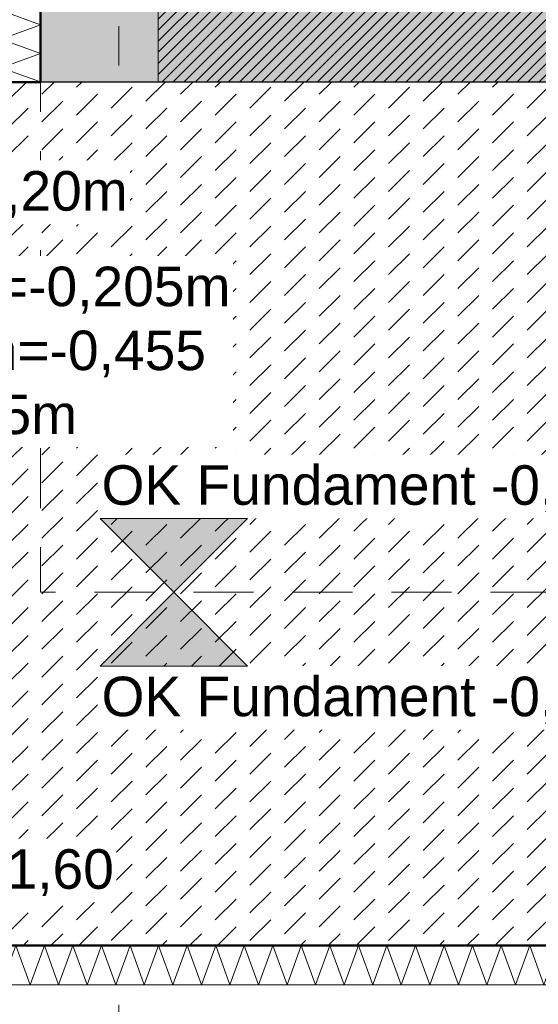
# Model space of a CAD drawing. Header units: metres. Extents: x -273 to 6, y -183 to 13.
# Tile 307 of 379: x -25.42 to -24.1, y -40.7 to -38.19. Entities that reach past the tile are written whole.
import ezdxf

# ---------------------------------------------------------------- set-up
doc = ezdxf.new("R2010")
doc.units = ezdxf.units.M
doc.header["$LTSCALE"] = 0.05
doc.header["$PDMODE"] = 1
doc.header["$PDSIZE"] = -2
doc.linetypes.add('ISO-02 Strichlinie', pattern=[3.81, 3.048, -0.762])
doc.linetypes.add('Linienart-53', pattern=[5.291531, 3.175, -1.058062, 0.352704, -0.705764])
doc.layers.get('0').update_dxf_attribs({"lineweight": 25})
for name, color, linetype, lineweight, true_color in [('00 -Bauelemente -Beton unbewehrt', 7, 'Continuous', 9, 0xf7e06e), ('00 -Bauelemente -Dämmung innen', 7, 'Continuous', 9, 0xff7fe6), ('30 -32 Gründung- 2 Flachgründungen u. Bodenplatten', 7, 'Continuous', 9, 0xff6633), ('30 -32 Gründung-4 Frostschürze', 7, 'Continuous', 9, 0x66aaff), ('70 -72 Beschriftung- 1 Beschriftung allgemein', 7, 'Continuous', 9, 0xff6633), ('70 -76 Bemaßung- 2 Allgemein', 7, 'Continuous', 5, 0x6666cc)]:
    doc.layers.add(name, color=color, linetype=linetype, lineweight=lineweight, true_color=true_color)
for name, color, linetype, lineweight in [('30 -35 Decken- 2 Beläge- Dämmung', 7, 'Continuous', 9), ('70 -71 Achsen- 1 Gebäudeachsen', 7, 'Linienart-53', 18), ('Keine', 7, 'Continuous', 9)]:
    doc.layers.add(name, color=color, linetype=linetype, lineweight=lineweight)
doc.styles.add('Arial', font='arial.ttf')
doc.dimstyles.new('k+k_klein', dxfattribs={"dimtxt": 0.100689, "dimasz": 0.05302, "dimexe": 0.05, "dimexo": 0.15, "dimgap": 0.005, "dimtad": 1, "dimdec": 3, "dimtxsty": 'Arial', "dimblk": 'VW_SLASH-2', "dimblk1": 'VW_SLASH-2', "dimblk2": 'VW_SLASH-2', "dimcen": 0, "dimdle": 0.025, "dimadec": 3, "dimazin": 0, "dimtfac": 0.75, "dimtdec": 3, "dimtix": 1, "dimtmove": 0, "dimatfit": 0, "dimldrblk": 'VW_FILLEDARROW', "dimfxl": 0.1, "dimfxlon": 1, "dimfrac": 2, "dimtolj": 1, "dimarcsym": 0})

# ---------------------------------------------------------------- blocks, each defined once
blk = doc.blocks.new('_Achsen (3D)')
at = {"layer": '70 -71 Achsen- 1 Gebäudeachsen', "transparency": 33554687}
for p, q in [((-25.171, 3.8), (-25.171, -46.172)), ((-179.668, -39.447), (3.826, -39.447))]:
    blk.add_line(p, q, dxfattribs=at)
blk = doc.blocks.new('Gruppe-384')
at = {"color": 255, "linetype": 'Continuous', "lineweight": 5}
blk.add_wipeout([(-25.371, -38.347), (-25.371, -35.177), (-25.471, -35.177), (-25.471, -38.347)], dxfattribs=at).dxf.layer = '00 -Bauelemente -Dämmung innen'
blk = doc.blocks.new('Gruppe-385')
at = {"layer": '00 -Bauelemente -Dämmung innen', "color": 7, "transparency": 33554687, "flags": 128}
blk.add_lwpolyline([(-25.371, -38.347), (-25.471, -38.3106), (-25.371, -38.2742), (-25.471, -38.2379), (-25.371, -38.2015), (-25.471, -38.1651)], dxfattribs=at)
blk = doc.blocks.new('Gruppe-386')
at = {"layer": '00 -Bauelemente -Dämmung innen', "color": 7, "linetype": 'Continuous', "lineweight": 9, "transparency": 33554687}
blk.add_line((-25.471, -38.347), (-25.371, -38.347), dxfattribs=at)
blk = doc.blocks.new('Gruppe-388')
at = {"color": 7, "transparency": 33554687}
blk.add_blockref('Gruppe-386', (0, 0), dxfattribs=at)
blk = doc.blocks.new('Gruppe-390')
at = {"layer": '00 -Bauelemente -Dämmung innen', "color": 7, "linetype": 'Continuous', "lineweight": 9, "transparency": 33554687}
blk.add_line((-25.371, -38.347), (-25.371, -35.177), dxfattribs=at)
blk = doc.blocks.new('Gruppe-391')
at = {"color": 7, "transparency": 33554687}
blk.add_blockref('Gruppe-390', (0, 0), dxfattribs=at)
blk = doc.blocks.new('Gruppe-392')
at = {"layer": '00 -Bauelemente -Dämmung innen', "color": 7}
blk.add_blockref('Gruppe-384', (0, 0), dxfattribs=at)
at = {"color": 7, "transparency": 33554687}
for name in ['Gruppe-388', 'Gruppe-391']:
    blk.add_blockref(name, (0, 0), dxfattribs=at)
at = {"layer": '00 -Bauelemente -Dämmung innen', "color": 7, "transparency": 33554687}
blk.add_blockref('Gruppe-385', (0, 0), dxfattribs=at)
blk = doc.blocks.new('Gruppe-393')
at = {"layer": '00 -Bauelemente -Dämmung innen', "color": 7, "transparency": 33554687}
blk.add_blockref('Gruppe-392', (0, 0), dxfattribs=at)
at = {"layer": '00 -Bauelemente -Dämmung innen', "color": 0, "flags": 1}
for tag in ['prm0_value', 'prm1_value', 'prm2_value', 'prm3_value', 'prm4_value', 'prm5_value', 'prm6_value', 'IFC_UUID', 'instanceID', 'prm0_name', 'prm0_type', 'prm1_name', 'prm1_type', 'prm2_name', 'prm2_type', 'prm3_name', 'prm3_type', 'prm4_name', 'prm4_type', 'prm5_name', 'prm5_type', 'prm6_name', 'prm6_type']:
    blk.add_attdef(tag, (-25.471, -38.347), '', height=0.00018, dxfattribs=at)
blk = doc.blocks.new('Gruppe-1414')
at = {"color": 255, "linetype": 'Continuous', "lineweight": 5}
blk.add_wipeout([(-26.271, -40.647), (-23.971, -40.647), (-23.971, -40.547), (-26.271, -40.547)], dxfattribs=at).dxf.layer = '00 -Bauelemente -Dämmung innen'
blk = doc.blocks.new('Gruppe-1415')
at = {"layer": '00 -Bauelemente -Dämmung innen', "color": 7, "transparency": 33554687, "flags": 128}
blk.add_lwpolyline([(-26.271, -40.647), (-26.2346, -40.547), (-26.1982, -40.647), (-26.1618, -40.547), (-26.1254, -40.647), (-26.089, -40.547), (-26.0526, -40.647), (-26.0162, -40.547), (-25.9798, -40.647), (-25.9434, -40.547), (-25.907, -40.647), (-25.8706, -40.547), (-25.8342, -40.647), (-25.7978, -40.547), (-25.7614, -40.647), (-25.725, -40.547), (-25.6886, -40.647), (-25.6523, -40.547), (-25.6159, -40.647), (-25.5795, -40.547), (-25.5431, -40.647), (-25.5067, -40.547), (-25.4703, -40.647), (-25.4339, -40.547), (-25.3975, -40.647), (-25.3611, -40.547), (-25.3247, -40.647), (-25.2883, -40.547), (-25.2519, -40.647), (-25.2155, -40.547), (-25.1791, -40.647), (-25.1427, -40.547), (-25.1063, -40.647), (-25.0699, -40.547), (-25.0335, -40.647), (-24.9971, -40.547), (-24.9607, -40.647), (-24.9243, -40.547), (-24.8879, -40.647), (-24.8515, -40.547), (-24.8151, -40.647), (-24.7787, -40.547), (-24.7423, -40.647), (-24.7059, -40.547), (-24.6695, -40.647), (-24.6331, -40.547), (-24.5967, -40.647), (-24.5603, -40.547), (-24.5239, -40.647), (-24.4875, -40.547), (-24.4511, -40.647), (-24.4148, -40.547), (-24.3784, -40.647), (-24.342, -40.547), (-24.3056, -40.647), (-24.2692, -40.547), (-24.2328, -40.647), (-24.1964, -40.547), (-24.16, -40.647), (-24.1236, -40.547), (-24.0872, -40.647), (-24.0508, -40.547), (-24.0144, -40.647), (-23.978, -40.547), (-23.971, -40.5662)], dxfattribs=at)
blk = doc.blocks.new('Gruppe-1416')
at = {"layer": '00 -Bauelemente -Dämmung innen', "color": 7, "linetype": 'Continuous', "lineweight": 9, "transparency": 33554687}
blk.add_line((-26.271, -40.547), (-26.271, -40.647), dxfattribs=at)
blk = doc.blocks.new('Gruppe-1417')
at = {"layer": '00 -Bauelemente -Dämmung innen', "color": 7, "linetype": 'Continuous', "lineweight": 9, "transparency": 33554687}
blk.add_line((-23.971, -40.647), (-23.971, -40.547), dxfattribs=at)
blk = doc.blocks.new('Gruppe-1418')
at = {"color": 7, "transparency": 33554687}
for name in ['Gruppe-1416', 'Gruppe-1417']:
    blk.add_blockref(name, (0, 0), dxfattribs=at)
blk = doc.blocks.new('Gruppe-1419')
at = {"layer": '00 -Bauelemente -Dämmung innen', "color": 7, "linetype": 'Continuous', "lineweight": 9, "transparency": 33554687}
blk.add_line((-23.971, -40.547), (-26.271, -40.547), dxfattribs=at)
blk = doc.blocks.new('Gruppe-1420')
at = {"layer": '00 -Bauelemente -Dämmung innen', "color": 7, "linetype": 'Continuous', "lineweight": 9, "transparency": 33554687}
blk.add_line((-26.271, -40.647), (-23.971, -40.647), dxfattribs=at)
blk = doc.blocks.new('Gruppe-1421')
at = {"color": 7, "transparency": 33554687}
for name in ['Gruppe-1419', 'Gruppe-1420']:
    blk.add_blockref(name, (0, 0), dxfattribs=at)
blk = doc.blocks.new('Gruppe-1422')
at = {"layer": '00 -Bauelemente -Dämmung innen', "color": 7}
blk.add_blockref('Gruppe-1414', (0, 0), dxfattribs=at)
at = {"color": 7, "transparency": 33554687}
for name in ['Gruppe-1418', 'Gruppe-1421']:
    blk.add_blockref(name, (0, 0), dxfattribs=at)
at = {"layer": '00 -Bauelemente -Dämmung innen', "color": 7, "transparency": 33554687}
blk.add_blockref('Gruppe-1415', (0, 0), dxfattribs=at)
blk = doc.blocks.new('Gruppe-1423')
at = {"layer": '00 -Bauelemente -Dämmung innen', "color": 7, "transparency": 33554687}
blk.add_blockref('Gruppe-1422', (0, 0), dxfattribs=at)
at = {"layer": '00 -Bauelemente -Dämmung innen', "color": 0, "flags": 1}
for tag in ['prm0_value', 'prm1_value', 'prm2_value', 'prm3_value', 'prm4_value', 'prm5_value', 'prm6_value', 'IFC_UUID', 'instanceID', 'prm0_name', 'prm0_type', 'prm1_name', 'prm1_type', 'prm2_name', 'prm2_type', 'prm3_name', 'prm3_type', 'prm4_name', 'prm4_type', 'prm5_name', 'prm5_type', 'prm6_name', 'prm6_type']:
    blk.add_attdef(tag, (-26.271, -40.647), '', height=0.00018, dxfattribs=at)
blk = doc.blocks.new('Gruppe-2374')
at = {"layer": '30 -32 Gründung- 2 Flachgründungen u. Bodenplatten', "flags": 128}
blk.add_lwpolyline([(-26.271, -38.347), (-24.071, -38.347), (-24.071, -40.547), (-26.271, -40.547)], close=True, dxfattribs=at)
at = {"color": 255}
for points in [[(-26.071, -38.7093), (-25.1426, -38.7093), (-25.1426, -38.547), (-26.071, -38.547)], [(-26.071, -39.2773), (-24.8798, -39.2773), (-24.8798, -38.7905), (-26.071, -38.7905)]]:
    blk.add_wipeout(points, dxfattribs=at).dxf.layer = '70 -72 Beschriftung- 1 Beschriftung allgemein'
at = {"layer": '70 -72 Beschriftung- 1 Beschriftung allgemein', "char_height": 0.100689, "attachment_point": 1, "line_spacing_factor": 0.970891, "style": 'Arial'}
for s, insert in [('EF 2,20/2,20m', (-26.071, -38.5741)), ('OK innen=-0,205m\\POK außen=-0,455\\PUK=-1,455m', (-26.071, -38.8175))]:
    blk.add_mtext(s, dxfattribs=dict(at, insert=insert))
blk = doc.blocks.new('_FU_2D LP5 (2D)')
at = {"color": 255}
blk.add_wipeout([(-26.27099996, -38.34704198), (-24.07099996, -38.34704198), (-24.07099996, -40.54704198), (-26.27099996, -40.54704198)], dxfattribs=at).dxf.layer = '00 -Bauelemente -Beton unbewehrt'
at = {"layer": '00 -Bauelemente -Beton unbewehrt', "linetype": 'Continuous', "lineweight": 9}
h = blk.add_hatch(dxfattribs=at)
h.set_pattern_fill('Unbew_ Beton1 1mm SRF', style=0, pattern_type=2)
h.set_pattern_definition([(45, (0, 0), (0.088388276, 0.01767774), [0.075, -0.05])])
h.paths.add_polyline_path([(-26.27099996, -38.34704198), (-24.07099996, -38.34704198), (-24.07099996, -40.54704198), (-26.27099996, -40.54704198)])
at = {"layer": '30 -35 Decken- 2 Beläge- Dämmung', "linetype": 'Continuous', "lineweight": 18, "true_color": 0xd9d9d9}
h = blk.add_hatch(dxfattribs=at)
h.set_pattern_fill('Schraffur grau', color=254, style=0, pattern_type=2)
h.set_pattern_definition([(45, (-26.550902, -25.439444), (0.014142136, -0.014142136), [])])
h.paths.add_polyline_path([(-1.67099996, -24.19704198), (-1.67099996, -18.69704198), (-0.52099996, -18.69704198), (-0.52099996, -12.94704198), (-1.67099996, -12.94704198), (-1.67099996, -8.79704198), (-6.57099996, -8.79704198), (-6.57099996, -13.79704198), (-5.52099996, -13.79704198), (-5.52099996, -34.34704198), (-20.07099996, -34.34704198), (-20.07099996, -29.09704198), (-23.17099996, -29.09704198), (-23.17099996, -33.19704198), (-24.32099996, -33.19704198), (-24.32099996, -35.17704198), (-25.07099996, -35.17704198), (-25.07099996, -38.34704198), (-24.07099996, -38.34704198), (-24.07099996, -39.34704198), (-18.02099996, -39.34704198), (-18.02099996, -38.34704198), (-15.82099996, -38.34704198), (-15.82099996, -39.34704198), (-9.77099996, -39.34704198), (-9.77099996, -38.34704198), (-7.57099996, -38.34704198), (-7.57099996, -39.34704198), (-1.19599996, -39.34704198), (-1.19599996, -38.67204198), (-0.52099996, -38.67204198), (-0.52099996, -32.29704198), (-1.52099996, -32.29704198), (-1.52099996, -30.09704198), (-0.52099996, -30.09704198), (-0.52099996, -24.19704198)])
at = {"layer": '00 -Bauelemente -Beton unbewehrt', "flags": 128}
blk.add_lwpolyline([(-26.27099996, -38.34704198), (-24.07099996, -38.34704198), (-24.07099996, -40.54704198), (-26.27099996, -40.54704198)], close=True, dxfattribs=at)
at = {"layer": '30 -35 Decken- 2 Beläge- Dämmung', "flags": 128}
blk.add_lwpolyline([(-5.52099996, -34.34704198), (-20.07099996, -34.34704198), (-20.07099996, -29.09704198), (-23.17099996, -29.09704198), (-23.17099996, -33.19704198), (-24.32099996, -33.19704198), (-24.32099996, -35.17704198), (-25.07099996, -35.17704198), (-25.07099996, -38.34704198), (-24.07099996, -38.34704198), (-24.07099996, -39.34704198), (-18.02099996, -39.34704198), (-18.02099996, -38.34704198), (-15.82099996, -38.34704198), (-15.82099996, -39.34704198), (-9.77099996, -39.34704198)], dxfattribs=at)
at = {"layer": '00 -Bauelemente -Dämmung innen', "color": 7}
for name in ['Gruppe-393', 'Gruppe-1423']:
    blk.add_blockref(name, (0, 0), dxfattribs=at)
at = {"layer": '30 -32 Gründung-4 Frostschürze', "linetype": 'Continuous', "lineweight": 0, "transparency": 33554534}
blk.add_hatch(color=161, dxfattribs=at).paths.add_polyline_path([(-25.37099996, -35.17704198), (-25.07099996, -35.17704198), (-25.07099996, -38.34704198), (-25.37099996, -38.34704198)])
at = {"layer": 'Keine', "linetype": 'Continuous', "lineweight": 0, "transparency": 33554511}
h = blk.add_hatch(color=43, dxfattribs=at)
h.paths.add_polyline_path([(-49.17099996, -34.09704198), (-26.02099996, -34.09704198), (-26.02099996, -33.19704198), (-27.17099996, -33.19704198), (-27.17099996, -29.19704198), (-23.17099996, -29.19704198), (-23.17099996, -33.19704198), (-24.32099996, -33.19704198), (-24.32099996, -35.17704198), (-25.07099996, -35.17704198), (-25.07099996, -38.34704198), (-24.07099996, -38.34704198), (-24.07099996, -39.34704198), (-18.02099996, -39.34704198), (-18.02099996, -38.34704198), (-15.82099996, -38.34704198), (-15.82099996, -39.34704198), (-9.77099996, -39.34704198), (-9.77099996, -38.34704198), (-7.57099996, -38.34704198), (-7.57099996, -39.34704198), (-1.19599996, -39.34704198), (-1.19599996, -38.67204198), (-0.52099996, -38.67204198), (-0.52099996, -32.29704198), (-1.52099996, -32.29704198), (-1.52099996, -30.09704198), (-0.52099996, -30.09704198), (-0.52099996, -24.19704198), (-1.67099996, -24.19704198), (-1.67099996, -18.69704198), (-0.52099996, -18.69704198), (-0.52099996, -12.94704198), (-1.67099996, -12.94704198), (-1.67099996, -8.79704198), (-6.57099996, -8.79704198), (-6.57099996, -14.59704198), (-10.77099996, -14.59704198), (-10.77099996, -8.79704198), (-14.72099996, -8.79704198), (-14.72099996, -14.24704198), (-19.12099996, -14.24704198), (-19.12099996, -8.79704198), (-24.42099996, -8.79704198), (-24.42099996, -9.44704198), (-29.02099996, -9.44704198), (-29.02099996, -8.89704198), (-49.72099996, -8.89704198), (-49.72099996, -10.69704198), (-48.84599996, -10.69704198), (-48.84599996, -12.69704198), (-49.84599996, -12.69704198), (-49.84599996, -18.94704198), (-48.84599996, -18.94704198), (-48.84599996, -20.94704198), (-49.17099996, -20.94704198)])
h.paths.add_polyline_path([(-23.67099996, -25.19704198), (-26.67099996, -25.19704198), (-26.67099996, -17.66704198), (-23.14099996, -17.66704198), (-23.14099996, -20.69704198), (-23.67099996, -20.69704198)])
h.paths.add_polyline_path([(-24.07099996, -12.79704198), (-26.27099996, -12.79704198), (-26.27099996, -10.59704198), (-24.07099996, -10.59704198)])
h.paths.add_polyline_path([(-39.67099996, -13.69704198), (-43.67099996, -13.69704198), (-43.67099996, -9.69704198), (-39.67099996, -9.69704198)])
h.paths.add_polyline_path([(-31.22099996, -25.49704198), (-35.62099996, -25.49704198), (-35.62099996, -17.39704198), (-31.22099996, -17.39704198)])
h.paths.add_polyline_path([(-6.97099996, -32.89704198), (-10.37099996, -32.89704198), (-10.37099996, -29.49704198), (-6.97099996, -29.49704198)])
h.paths.add_polyline_path([(-15.42099996, -25.19704198), (-18.42099996, -25.19704198), (-18.42099996, -17.69704198), (-15.42099996, -17.69704198)])
h.paths.add_polyline_path([(-31.42099996, -33.19704198), (-35.42099996, -33.19704198), (-35.42099996, -29.19704198), (-31.42099996, -29.19704198)])
h.paths.add_polyline_path([(-43.67099996, -29.19704198), (-39.67099996, -29.19704198), (-39.67099996, -33.19704198), (-43.67099996, -33.19704198)])
h.paths.add_polyline_path([(-10.87099996, -17.39704198), (-6.47099996, -17.39704198), (-6.47099996, -25.49704198), (-10.87099996, -25.49704198)])
h.paths.add_polyline_path([(-18.42099996, -29.69704198), (-15.42099996, -29.69704198), (-15.42099996, -32.69704198), (-18.42099996, -32.69704198)])
h.paths.add_polyline_path([(-43.87099996, -17.39704198), (-39.47099996, -17.39704198), (-39.47099996, -25.49704198), (-43.87099996, -25.49704198)])
h.paths.add_polyline_path([(-35.42099996, -9.69704198), (-31.42099996, -9.69704198), (-31.42099996, -13.69704198), (-35.42099996, -13.69704198)])
h.paths.add_polyline_path([(-24.17099996, -13.33704198), (-24.17099996, -13.79704198), (-21.77099996, -13.79704198), (-21.77099996, -17.19704198), (-24.17099996, -17.19704198), (-24.17099996, -14.83704198), (-26.00599996, -14.83704198), (-26.00599996, -13.33704198)])
at = {"layer": '30 -32 Gründung- 2 Flachgründungen u. Bodenplatten', "linetype": 'ISO-02 Strichlinie', "flags": 128}
blk.add_lwpolyline([(-24.07099996, -39.64704198), (-25.37099996, -39.64704198), (-25.37099996, -38.34704198)], dxfattribs=at)
at = {"layer": '30 -32 Gründung-4 Frostschürze', "flags": 128}
blk.add_lwpolyline([(-25.37099996, -35.17704198), (-25.07099996, -35.17704198), (-25.07099996, -38.34704198), (-25.37099996, -38.34704198)], close=True, dxfattribs=at)
at = {"layer": 'Keine', "flags": 128}
blk.add_lwpolyline([(-49.17099996, -34.09704198), (-26.02099996, -34.09704198), (-26.02099996, -33.19704198), (-27.17099996, -33.19704198), (-27.17099996, -29.19704198), (-23.17099996, -29.19704198), (-23.17099996, -33.19704198), (-24.32099996, -33.19704198), (-24.32099996, -35.17704198), (-25.07099996, -35.17704198), (-25.07099996, -38.34704198), (-24.07099996, -38.34704198), (-24.07099996, -39.34704198), (-18.02099996, -39.34704198), (-18.02099996, -38.34704198), (-15.82099996, -38.34704198), (-15.82099996, -39.34704198), (-9.77099996, -39.34704198)], dxfattribs=at)
at = {"layer": '30 -32 Gründung- 2 Flachgründungen u. Bodenplatten', "color": 7}
blk.add_blockref('Gruppe-2374', (0, 0), dxfattribs=at)
at = {"layer": '70 -72 Beschriftung- 1 Beschriftung allgemein', "color": 103, "lineweight": 50, "true_color": 0x66cc7f, "flags": 128}
blk.add_lwpolyline([(-49.17099996, -34.39704198), (-26.02099996, -34.39704198), (-26.02099996, -35.17704198), (-25.37099996, -35.17704198), (-25.37099996, -38.34704198), (-26.27099996, -38.34704198), (-26.27099996, -40.54704198), (-24.07099996, -40.54704198), (-24.07099996, -39.64704198), (-18.02099996, -39.64704198), (-18.02099996, -40.54704198), (-15.82099996, -40.54704198), (-15.82099996, -39.64704198), (-9.77099996, -39.64704198)], dxfattribs=at)
blk = doc.blocks.new('VW_SLASH-2')
at = {"color": 0, "linetype": 'ByBlock', "lineweight": -2, "transparency": 16777216}
blk.add_line((0.472, 0), (-1, 0), dxfattribs=at)
at = {"color": 0, "lineweight": 5, "transparency": 16777216, "flags": 128}
blk.add_lwpolyline([(0.5, 0.5), (-0.5, -0.5)], dxfattribs=at)
blk = doc.blocks.new('*D2873')
at = {"layer": '70 -76 Bemaßung- 2 Allgemein', "color": 0, "lineweight": -2}
for p, q in [((-49.171, -44.672), (-49.171, -44.822)), ((-25.371, -44.672), (-25.371, -44.822)), ((-25.424, -44.772), (-49.118, -44.772))]:
    blk.add_line(p, q, dxfattribs=at)
at = {"layer": 'Defpoints', "color": 0}
for p in [(-25.371, -38.347), (-49.171, -40.197), (-49.171, -44.772)]:
    blk.add_point(p, dxfattribs=at)
at = {"layer": '70 -76 Bemaßung- 2 Allgemein', "color": 0, "lineweight": -2, "xscale": 0.05302001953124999, "yscale": 0.05302001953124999, "zscale": 0.05302001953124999, "rotation": 180}
blk.add_blockref('VW_SLASH-2', (-49.171, -44.772), dxfattribs=at)
at = {"layer": '70 -76 Bemaßung- 2 Allgemein', "color": 0, "lineweight": -2, "xscale": 0.05302001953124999, "yscale": 0.05302001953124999, "zscale": 0.05302001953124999}
blk.add_blockref('VW_SLASH-2', (-25.371, -44.772), dxfattribs=at)
at = {"layer": '70 -76 Bemaßung- 2 Allgemein', "color": 0, "insert": (-37.271, -44.7066), "char_height": 0.10069, "attachment_point": 5, "style": 'Arial'}
blk.add_mtext('\\A1;23,80', dxfattribs=at)
blk = doc.blocks.new('VW_FILLEDARROW')
at = {"linetype": 'Continuous', "lineweight": 0, "transparency": 16777216}
blk.add_hatch(color=0, dxfattribs=at).paths.add_polyline_path([(-2.829, 0.758), (0, 0), (-2.829, -0.758)])
at = {"color": 0, "lineweight": 5, "transparency": 16777216, "flags": 128}
blk.add_lwpolyline([(-2.829, 0.758), (0, 0), (-2.829, -0.758)], close=True, dxfattribs=at)
blk = doc.blocks.new('*D2874')
at = {"layer": '70 -76 Bemaßung- 2 Allgemein', "color": 0, "lineweight": -2}
for p, q in [((-0.421, -44.622), (-0.421, -44.722)), ((-25.371, -44.672), (-25.371, -44.822)), ((-0.474, -44.772), (-25.318, -44.772))]:
    blk.add_line(p, q, dxfattribs=at)
at = {"layer": 'Defpoints', "color": 0}
for p in [(-25.371, -38.347), (-25.371, -44.772), (-0.421, -44.772)]:
    blk.add_point(p, dxfattribs=at)
at = {"layer": '70 -76 Bemaßung- 2 Allgemein', "color": 0, "lineweight": -2, "xscale": 0.05302001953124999, "yscale": 0.05302001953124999, "zscale": 0.05302001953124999, "rotation": 180}
blk.add_blockref('VW_SLASH-2', (-25.371, -44.772), dxfattribs=at)
at = {"layer": '70 -76 Bemaßung- 2 Allgemein', "color": 0, "lineweight": -2, "xscale": 0.05302001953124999, "yscale": 0.05302001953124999, "zscale": 0.05302001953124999}
blk.add_blockref('VW_SLASH-2', (-0.421, -44.772), dxfattribs=at)
at = {"layer": '70 -76 Bemaßung- 2 Allgemein', "color": 0, "insert": (-12.896, -44.7066), "char_height": 0.10069, "attachment_point": 5, "style": 'Arial'}
blk.add_mtext('\\A1;24,95', dxfattribs=at)
blk = doc.blocks.new('*D2931')
at = {"layer": '70 -76 Bemaßung- 2 Allgemein', "color": 0, "lineweight": -2}
for p, q in [((-25.071, -44.172), (-25.071, -44.322)), ((-25.224, -44.272), (-25.277, -44.272)), ((-25.071, -44.272), (-25.171, -44.272)), ((-25.018, -44.272), (-24.965, -44.272)), ((-25.171, -44.422), (-25.171, -44.322))]:
    blk.add_line(p, q, dxfattribs=at)
at = {"layer": 'Defpoints', "color": 0}
for p in [(-25.071, -38.347), (-25.171, -44.272), (-25.171, -44.272)]:
    blk.add_point(p, dxfattribs=at)
at = {"layer": '70 -76 Bemaßung- 2 Allgemein', "color": 0, "lineweight": -2, "xscale": 0.05302001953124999, "yscale": 0.05302001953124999, "zscale": 0.05302001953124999}
blk.add_blockref('VW_SLASH-2', (-25.171, -44.272), dxfattribs=at)
at = {"layer": '70 -76 Bemaßung- 2 Allgemein', "color": 0, "lineweight": -2, "xscale": 0.05302001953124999, "yscale": 0.05302001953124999, "zscale": 0.05302001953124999, "rotation": 180}
blk.add_blockref('VW_SLASH-2', (-25.071, -44.272), dxfattribs=at)
at = {"layer": '70 -76 Bemaßung- 2 Allgemein', "color": 0, "insert": (-19.5479, -44.272), "char_height": 0.10069, "attachment_point": 5, "style": 'Arial'}
blk.add_mtext('\\A1;10', dxfattribs=at)
blk = doc.blocks.new('*D2932')
at = {"layer": '70 -76 Bemaßung- 2 Allgemein', "color": 0, "lineweight": -2}
for p, q in [((-25.071, -44.172), (-25.071, -44.322)), ((-24.071, -44.172), (-24.071, -44.322)), ((-24.124, -44.272), (-25.018, -44.272))]:
    blk.add_line(p, q, dxfattribs=at)
at = {"layer": 'Defpoints', "color": 0}
for p in [(-25.071, -38.347), (-24.071, -39.347), (-25.071, -44.272)]:
    blk.add_point(p, dxfattribs=at)
at = {"layer": '70 -76 Bemaßung- 2 Allgemein', "color": 0, "lineweight": -2, "xscale": 0.05302001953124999, "yscale": 0.05302001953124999, "zscale": 0.05302001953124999, "rotation": 180}
blk.add_blockref('VW_SLASH-2', (-25.071, -44.272), dxfattribs=at)
at = {"layer": '70 -76 Bemaßung- 2 Allgemein', "color": 0, "lineweight": -2, "xscale": 0.05302001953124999, "yscale": 0.05302001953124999, "zscale": 0.05302001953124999}
blk.add_blockref('VW_SLASH-2', (-24.071, -44.272), dxfattribs=at)
at = {"layer": '70 -76 Bemaßung- 2 Allgemein', "color": 0, "insert": (-24.571, -44.2066), "char_height": 0.10069, "attachment_point": 5, "style": 'Arial'}
blk.add_mtext('\\A1;1,00', dxfattribs=at)
blk = doc.blocks.new('*D3147')
at = {"layer": '70 -76 Bemaßung- 2 Allgemein', "color": 0, "lineweight": -2}
for p, q in [((-26.271, -43.672), (-26.271, -43.822)), ((-25.171, -43.672), (-25.171, -43.822)), ((-25.224, -43.772), (-26.218, -43.772))]:
    blk.add_line(p, q, dxfattribs=at)
at = {"layer": 'Defpoints', "color": 0}
for p in [(-26.271, -40.547), (-25.171, -40.547), (-26.271, -43.772)]:
    blk.add_point(p, dxfattribs=at)
at = {"layer": '70 -76 Bemaßung- 2 Allgemein', "color": 0, "lineweight": -2, "xscale": 0.05302001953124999, "yscale": 0.05302001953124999, "zscale": 0.05302001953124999, "rotation": 180}
blk.add_blockref('VW_SLASH-2', (-26.271, -43.772), dxfattribs=at)
at = {"layer": '70 -76 Bemaßung- 2 Allgemein', "color": 0, "lineweight": -2, "xscale": 0.05302001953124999, "yscale": 0.05302001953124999, "zscale": 0.05302001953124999}
blk.add_blockref('VW_SLASH-2', (-25.171, -43.772), dxfattribs=at)
at = {"layer": '70 -76 Bemaßung- 2 Allgemein', "color": 0, "insert": (-25.721, -43.7066), "char_height": 0.10069, "attachment_point": 5, "style": 'Arial'}
blk.add_mtext('\\A1;1,10', dxfattribs=at)
blk = doc.blocks.new('*D3148')
at = {"layer": '70 -76 Bemaßung- 2 Allgemein', "color": 0, "lineweight": -2}
for p, q in [((-25.171, -43.672), (-25.171, -43.822)), ((-24.071, -43.672), (-24.071, -43.822)), ((-24.124, -43.772), (-25.118, -43.772))]:
    blk.add_line(p, q, dxfattribs=at)
at = {"layer": 'Defpoints', "color": 0}
for p in [(-25.171, -40.547), (-24.071, -40.547), (-25.171, -43.772)]:
    blk.add_point(p, dxfattribs=at)
at = {"layer": '70 -76 Bemaßung- 2 Allgemein', "color": 0, "lineweight": -2, "xscale": 0.05302001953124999, "yscale": 0.05302001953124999, "zscale": 0.05302001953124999, "rotation": 180}
blk.add_blockref('VW_SLASH-2', (-25.171, -43.772), dxfattribs=at)
at = {"layer": '70 -76 Bemaßung- 2 Allgemein', "color": 0, "lineweight": -2, "xscale": 0.05302001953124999, "yscale": 0.05302001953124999, "zscale": 0.05302001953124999}
blk.add_blockref('VW_SLASH-2', (-24.071, -43.772), dxfattribs=at)
at = {"layer": '70 -76 Bemaßung- 2 Allgemein', "color": 0, "insert": (-24.621, -43.7066), "char_height": 0.10069, "attachment_point": 5, "style": 'Arial'}
blk.add_mtext('\\A1;1,10', dxfattribs=at)
blk = doc.blocks.new('Gruppe-2889')
at = {"color": 255}
for points in [[(-25.2192, -39.4588), (-23.7026, -39.4588), (-23.7026, -39.2965), (-25.2192, -39.2965)], [(-25.2192, -39.9975), (-23.7026, -39.9975), (-23.7026, -39.8353), (-25.2192, -39.8353)]]:
    blk.add_wipeout(points, dxfattribs=at).dxf.layer = '70 -72 Beschriftung- 1 Beschriftung allgemein'
at = {"layer": '30 -32 Gründung- 2 Flachgründungen u. Bodenplatten', "linetype": 'Continuous', "lineweight": 0, "transparency": 33554687}
for points in [[(-25.2192, -39.4588), (-25.031, -39.647), (-24.8428, -39.4588)], [(-25.2192, -39.8353), (-25.031, -39.647), (-24.8428, -39.8353)]]:
    blk.add_hatch(color=7, dxfattribs=at).paths.add_polyline_path(points)
at = {"layer": '30 -32 Gründung- 2 Flachgründungen u. Bodenplatten', "flags": 128}
for points in [[(-25.2192, -39.4588), (-25.031, -39.647), (-24.8428, -39.4588)], [(-25.2192, -39.8353), (-25.031, -39.647), (-24.8428, -39.8353)]]:
    blk.add_lwpolyline(points, close=True, dxfattribs=at)
at = {"layer": '70 -72 Beschriftung- 1 Beschriftung allgemein', "char_height": 0.100689, "attachment_point": 2, "line_spacing_factor": 0.970891, "style": 'Arial'}
for s, insert in [('OK Fundament -0,205m', (-24.4609, -39.3236)), ('OK Fundament -0,455m', (-24.4609, -39.8623))]:
    blk.add_mtext(s, dxfattribs=dict(at, insert=insert))
blk = doc.blocks.new('Gruppe-3002')
at = {"layer": '70 -72 Beschriftung- 1 Beschriftung allgemein', "linetype": 'Continuous', "lineweight": 5}
blk.add_point((-26.071, -40.175), dxfattribs=at)
at = {"color": 255}
blk.add_wipeout([(-26.071, -40.4373), (-25.178, -40.4373), (-25.178, -40.275), (-26.071, -40.275)], dxfattribs=at).dxf.layer = '70 -72 Beschriftung- 1 Beschriftung allgemein'
at = {"layer": '70 -72 Beschriftung- 1 Beschriftung allgemein', "insert": (-26.071, -40.302), "char_height": 0.100689, "attachment_point": 1, "line_spacing_factor": 0.970891, "style": 'Arial'}
blk.add_mtext('UK MB= -1,60', dxfattribs=at)
blk = doc.blocks.new('Gruppe-2785')
at = {"layer": '70 -76 Bemaßung- 2 Allgemein'}
for base, p1, p2, text, picture, middle in [((-49.17099996, -44.77204198), (-25.37099996, -38.34704198), (-49.17099996, -40.19704198), '23,80', '*D2873', (-37.27099996, -44.70657844)), ((-25.37099996, -44.77204198), (-0.42099996, -44.77204198), (-25.37099996, -38.34704198), '24,95', '*D2874', (-12.89599996, -44.70657844))]:
    dim = blk.add_linear_dim(base=base, p1=p1, p2=p2, text=text, dimstyle='k+k_klein', override={"dimtxt": 0.100689, "dimgap": 0.005, "dimdec": 8, "dimpost": '<>', "dimtxsty": 'Arial', "dimtmove": 2}, dxfattribs=at)
    dim.commit()
    dim.dimension.update_dxf_attribs({"geometry": picture, "text_midpoint": middle})
blk = doc.blocks.new('Gruppe-2787')
at = {"layer": '70 -76 Bemaßung- 2 Allgemein'}
dim = blk.add_linear_dim(base=(-25.17099996, -44.27204198), p1=(-25.07099996, -38.34704198), p2=(-25.17099996, -44.27204198), text='10', dimstyle='k+k_klein', override={"dimtxt": 0.100689, "dimgap": 0.057367, "dimdec": 8, "dimpost": '<>', "dimtxsty": 'Arial', "dimtmove": 2}, dxfattribs=at)
dim.commit()
dim.dimension.update_dxf_attribs({"geometry": '*D2931', "text_midpoint": (-19.54794178, -44.27204198), "dimtype": 160})
dim = blk.add_linear_dim(base=(-25.07099996, -44.27204198), p1=(-24.07099996, -39.34704198), p2=(-25.07099996, -38.34704198), text='1,00', dimstyle='k+k_klein', override={"dimtxt": 0.100689, "dimgap": 0.005, "dimdec": 8, "dimpost": '<>', "dimtxsty": 'Arial', "dimtmove": 2}, dxfattribs=at)
dim.commit()
dim.dimension.update_dxf_attribs({"geometry": '*D2932', "text_midpoint": (-24.57099996, -44.20657844)})
blk = doc.blocks.new('Gruppe-2791')
at = {"layer": '70 -76 Bemaßung- 2 Allgemein'}
for base, p1, p2, picture, middle in [((-26.27099996, -43.77204198), (-25.17099996, -40.54704198), (-26.27099996, -40.54704198), '*D3147', (-25.72099996, -43.70657844)), ((-25.17099996, -43.77204198), (-24.07099996, -40.54704198), (-25.17099996, -40.54704198), '*D3148', (-24.62099996, -43.70657844))]:
    dim = blk.add_linear_dim(base=base, p1=p1, p2=p2, text='1,10', dimstyle='k+k_klein', override={"dimtxt": 0.100689, "dimgap": 0.005, "dimdec": 8, "dimpost": '<>', "dimtxsty": 'Arial', "dimtmove": 2}, dxfattribs=at)
    dim.commit()
    dim.dimension.update_dxf_attribs({"geometry": picture, "text_midpoint": middle})
blk = doc.blocks.new('_FU_2D Bemaßung_ Beschriftung (3D)')
at = {"layer": '70 -76 Bemaßung- 2 Allgemein'}
for name in ['Gruppe-2787', 'Gruppe-2785', 'Gruppe-2791']:
    blk.add_blockref(name, (0, 0), dxfattribs=at)
at = {"layer": '70 -72 Beschriftung- 1 Beschriftung allgemein', "color": 7}
for name in ['Gruppe-2889', 'Gruppe-3002']:
    blk.add_blockref(name, (0, 0), dxfattribs=at)

msp = doc.modelspace()

# ---------------------------------------------------------------- block references
at = {"layer": 'Keine', "color": 1}
msp.add_blockref('_Achsen (3D)', (0, 0), dxfattribs=at)

# ---------------------------------------------------------------- next in the draw order: block references
msp.add_blockref('_FU_2D LP5 (2D)', (0, 0), dxfattribs=at)

# ---------------------------------------------------------------- next in the draw order: block references
msp.add_blockref('_FU_2D Bemaßung_ Beschriftung (3D)', (0, 0), dxfattribs=at)

doc.saveas('drawing.dxf')
